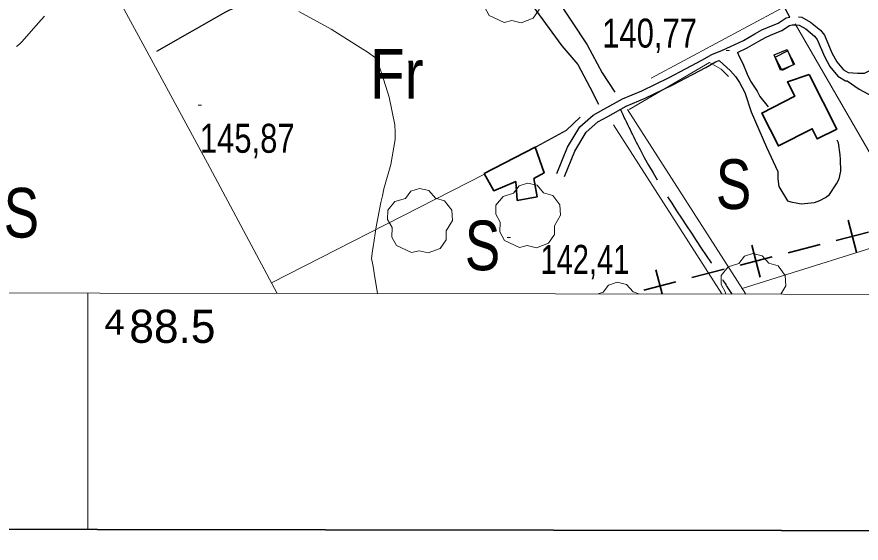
# Model space of a CAD drawing. Extents: x 487425 to 492029, y 4383576 to 4386788.
# Drawn here: x 488478.6 to 488733.5, y 4384052.3 to 4384211.2 of the extents above; entities that cross this region are included whole.
import ezdxf
from ezdxf.enums import TextEntityAlignment as Align

# ---------------------------------------------------------------- set-up
doc = ezdxf.new("R2010")
doc.units = 0
doc.header["$LTSCALE"] = 4
for name, pattern in [('DOTTED', [1.5, 0.3, -1.2]), ('LONG_DASHED', [7.5, 6, -1.5]), ('MEDIUM_DASHED', [4.5, 3, -1.5])]:
    doc.linetypes.add(name, pattern=pattern)
for name, color, linetype, lineweight in [('1', 7, 'Continuous', 13), ('2', 7, 'DOTTED', 13), ('21', 7, 'Continuous', 25), ('25', 7, 'LONG_DASHED', 25), ('29', 7, 'Continuous', 13), ('34', 7, 'Continuous', 35), ('38', 7, 'Continuous', 25), ('47', 7, 'Continuous', 35), ('51', 7, 'Continuous', 13), ('7', 7, 'Continuous', 13), ('9', 7, 'Continuous', 13)]:
    doc.layers.add(name, color=color, linetype=linetype, lineweight=lineweight)
doc.layers.add('31', color=7, linetype='Continuous')

msp = doc.modelspace()

# ---------------------------------------------------------------- linework, layer by layer
at = {"layer": '1'}
msp.add_line((488500, 4384127.81), (488500, 4384056.4), dxfattribs=at)
at = {"layer": '1', "lineweight": 35}
msp.add_lwpolyline([(487611.46, 4386512.7), (491328.86, 4386507.3), (491325.3, 4384052.3), (487607.9, 4384057.7)], close=True, dxfattribs=at)
at = {"layer": '1'}
msp.add_lwpolyline([(487681.9, 4386441.2), (491258.2, 4386436), (491255.4, 4384123.8), (487678, 4384129)], close=True, dxfattribs=at)
at = {"layer": '21'}
for points in [[(488711.11, 4384201.35), (488713.06, 4384196.72), (488709.16, 4384195.07), (488707.21, 4384199.7)], [(488711.26, 4384200.98), (488713.36, 4384196.94), (488709.61, 4384194.99), (488707.51, 4384199.03)]]:
    msp.add_lwpolyline(points, close=True, dxfattribs=at)
at = {"layer": '25'}
for points in [[(488583.87, 4384279.92), (488597.05, 4384265.37), (488612.43, 4384251.92), (488624.43, 4384238.2), (488638.49, 4384221.39), (488650.73, 4384202.79), (488655.29, 4384194.34), (488659.12, 4384188.52)], [(488605.64, 4384248.54), (488613.79, 4384239.82), (488631.78, 4384217.94), (488643.15, 4384202.43), (488647.89, 4384196.82), (488651.56, 4384189.95), (488654.21, 4384184.82)], [(488608.85, 4384245.11), (488571.63, 4384226.8), (488541.54, 4384212.66), (488518.5, 4384199.52)], [(488634.5, 4384171.61), (488644.51, 4384176.98), (488648.61, 4384180.91)]]:
    msp.add_lwpolyline(points, dxfattribs=at)
at = {"layer": '29'}
for points in [[(488625.73, 4384209.54), (488621.19, 4384211.66), (488619.78, 4384214.2), (488619.88, 4384217.18), (488618.51, 4384219.59), (488618.55, 4384222.34), (488620.71, 4384224.94), (488623.9, 4384225.94), (488625.55, 4384228.13), (488628.12, 4384228.96), (488630.98, 4384228.31), (488632.93, 4384226.04), (488635.74, 4384225.22), (488637.87, 4384222.37), (488638.11, 4384219.24), (488636.23, 4384216.09), (488636.23, 4384213.41), (488634.41, 4384210.8), (488630.79, 4384209.46), (488628.02, 4384210.09)], [(488630.36, 4384141.59), (488625.82, 4384143.71), (488624.41, 4384146.25), (488624.51, 4384149.23), (488623.14, 4384151.64), (488623.18, 4384154.39), (488625.34, 4384156.99), (488628.53, 4384157.99), (488630.18, 4384160.18), (488632.75, 4384161.01), (488635.61, 4384160.36), (488637.56, 4384158.09), (488640.37, 4384157.27), (488642.5, 4384154.42), (488642.74, 4384151.29), (488640.86, 4384148.14), (488640.86, 4384145.46), (488639.04, 4384142.85), (488635.42, 4384141.51), (488632.65, 4384142.14)], [(488597.71, 4384140.01), (488593.17, 4384142.13), (488591.76, 4384144.67), (488591.86, 4384147.65), (488590.49, 4384150.06), (488590.53, 4384152.81), (488592.69, 4384155.41), (488595.88, 4384156.41), (488597.53, 4384158.6), (488600.1, 4384159.43), (488602.96, 4384158.78), (488604.91, 4384156.51), (488607.72, 4384155.69), (488609.85, 4384152.84), (488610.09, 4384149.71), (488608.21, 4384146.56), (488608.21, 4384143.88), (488606.39, 4384141.27), (488602.77, 4384139.93), (488600, 4384140.56)]]:
    msp.add_lwpolyline(points, close=True, dxfattribs=at)
for points in [[(488692.52, 4384127.53), (488692.54, 4384127.97), (488691.17, 4384130.38), (488691.21, 4384133.13), (488693.37, 4384135.73), (488696.56, 4384136.73), (488698.21, 4384138.92), (488700.78, 4384139.75), (488703.64, 4384139.1), (488705.59, 4384136.83), (488708.4, 4384136.01), (488710.53, 4384133.16), (488710.77, 4384130.03), (488709.26, 4384127.5)], [(488654.07, 4384127.58), (488655.57, 4384128.05), (488657.22, 4384130.24), (488659.79, 4384131.07), (488662.65, 4384130.42), (488664.6, 4384128.15), (488666.31, 4384127.56)]]:
    msp.add_lwpolyline(points, dxfattribs=at)
at = {"layer": '34'}
for p, q in [((488729.57, 4384149.82), (488732.07, 4384140.14)), ((488735.66, 4384146.23), (488725.97, 4384143.73)), ((488700.52, 4384142.32), (488703.02, 4384132.64)), ((488721.13, 4384142.48), (488711.45, 4384139.98)), ((488706.61, 4384138.73), (488696.93, 4384136.23)), ((488671.47, 4384134.82), (488673.35, 4384127.55)), ((488692.09, 4384134.98), (488682.4, 4384132.48)), ((488677.56, 4384131.23), (488667.88, 4384128.73))]:
    msp.add_line(p, q, dxfattribs=at)
at = {"layer": '38'}
msp.add_line((488711.95, 4384211.17), (488671.49, 4384286.88), dxfattribs=at)
for points in [[(488714.57, 4384211.25), (488715.56, 4384211.12), (488718.15, 4384209.63), (488721.24, 4384207.17), (488722.38, 4384205.69), (488724.65, 4384200.32), (488726.1, 4384197.63), (488728.13, 4384195.25), (488729.55, 4384194.38), (488732.42, 4384194.2), (488734.46, 4384194.18), (488756.07, 4384204.64), (488786.29, 4384218.28)], [(488641.61, 4384163.96), (488644.78, 4384171.82), (488648.55, 4384177.97), (488652.54, 4384181.57), (488655.8, 4384183.34), (488661.47, 4384186.51), (488667.21, 4384188.92), (488675.5, 4384192.95), (488685.39, 4384198.16), (488688.42, 4384199.86), (488691.66, 4384201.17), (488694.07, 4384202.27), (488697.91, 4384204.09), (488701.37, 4384206.08), (488703.5, 4384207.27), (488705.18, 4384208), (488708.4, 4384209.3), (488710.83, 4384210.94), (488711.95, 4384211.17)], [(488696.14, 4384200.49), (488699.07, 4384201.88), (488702.6, 4384203.9), (488704.62, 4384205.02), (488706.15, 4384205.7), (488709.57, 4384207.08), (488711.82, 4384208.58), (488712.69, 4384208.76), (488713.59, 4384208.85), (488714.75, 4384208.7), (488716.74, 4384207.56), (488719.44, 4384205.41), (488720.2, 4384204.42), (488722.39, 4384199.24), (488724.03, 4384196.21), (488726.49, 4384193.32), (488728.77, 4384191.93), (488729.24, 4384191.9)], [(488696.14, 4384200.49), (488696.68, 4384199.23), (488697.71, 4384197.12), (488699.03, 4384193.96), (488700.08, 4384191.78), (488702.06, 4384188.78), (488702.91, 4384187.17), (488705.36, 4384184.07)], [(488643.93, 4384163.02), (488647.03, 4384170.69), (488650.49, 4384176.36), (488654, 4384179.51), (488657.01, 4384181.15), (488662.57, 4384184.26), (488668.24, 4384186.64), (488676.63, 4384190.72), (488686.58, 4384195.96), (488689.5, 4384197.6), (488690.59, 4384198.04)], [(488690.59, 4384198.04), (488694.01, 4384194.87), (488695.56, 4384193.2), (488696.74, 4384191.39), (488698.36, 4384188.37), (488700.32, 4384182.57), (488704.92, 4384171.87), (488708.29, 4384164.55), (488708.28, 4384163.72), (488708.34, 4384162.3), (488708.61, 4384160.04), (488711.27, 4384155.66), (488712.24, 4384155.35), (488714.33, 4384154.95), (488715.38, 4384154.79), (488719.44, 4384155.12), (488721.02, 4384155.78), (488722.68, 4384156.66), (488723.89, 4384157.62), (488726.03, 4384160.82), (488726.87, 4384162.31), (488727.35, 4384164.63), (488727.24, 4384168.16), (488727.1, 4384169.51), (488726.69, 4384173.19), (488726.69, 4384173.19), (488726.25, 4384174.02)]]:
    msp.add_lwpolyline(points, dxfattribs=at)
at = {"layer": '38', "linetype": 'MEDIUM_DASHED'}
msp.add_lwpolyline([(488729.24, 4384191.9), (488732.92, 4384189.43), (488738.14, 4384186.6), (488740.52, 4384184.99), (488742.85, 4384183.76), (488750.33, 4384183.9)], dxfattribs=at)
at = {"layer": '38', "linetype": 'LONG_DASHED'}
msp.add_spline([(488660.78, 4384183.26), (488666.73, 4384171.17), (488689.72, 4384134.68), (488694.44, 4384127.52)], degree=3, dxfattribs=at)
at = {"layer": '47'}
for points in [[(488717.78, 4384193.85), (488726.14, 4384177.33), (488720.25, 4384174.35), (488718.69, 4384177.42), (488708.5, 4384172.25), (488703.46, 4384182.16), (488713.42, 4384187.23), (488711.2, 4384191.58)], [(488619.68, 4384163.91), (488635.08, 4384171.91), (488637.77, 4384164.15), (488634.67, 4384162.39), (488635.66, 4384156.9), (488629.64, 4384155.77), (488629.18, 4384161.47), (488622.55, 4384158.7)]]:
    msp.add_lwpolyline(points, close=True, dxfattribs=at)
at = {"layer": '51'}
for p, q in [((488713.52, 4384209.13), (488750.16, 4384145.69)), ((488662.97, 4384183.22), (488698.64, 4384127.52)), ((488658.71, 4384178.62), (488691.43, 4384127.53)), ((488619.8, 4384163.71), (488555.44, 4384130.9))]:
    msp.add_line(p, q, dxfattribs=at)
for points in [[(488673.65, 4384284.75), (488709.24, 4384214.8), (488709.15, 4384213.6), (488670.05, 4384192.74)], [(488478.71, 4384272.75), (488517.77, 4384200.85), (488536.8, 4384165.68), (488557.13, 4384127.72)], [(488693.46, 4384193.23), (488691.24, 4384195.43), (488687.73, 4384197.42), (488663.41, 4384183.22)], [(488697.57, 4384129.19), (488750.16, 4384145.69), (488926.57, 4384194.85)]]:
    msp.add_lwpolyline(points, dxfattribs=at)
at = {"layer": '7'}
for p, q in [((488692.75, 4384201.03), (488693.75, 4384201.03)), ((488533.29, 4384184.54), (488534.29, 4384184.54)), ((488626.62, 4384144.62), (488627.62, 4384144.62))]:
    msp.add_line(p, q, dxfattribs=at)
at = {"layer": '9'}
for points in [[(488563.66, 4384212.87), (488573.43, 4384207.47), (488581.43, 4384202.5), (488583.01, 4384201.49), (488584.32, 4384200.64), (488586.79, 4384198.87), (488587.85, 4384196.6), (488588.28, 4384195.43), (488588.77, 4384194.02), (488591.01, 4384186.98), (488592.68, 4384178.64), (488592.8, 4384176.41), (488592.77, 4384174.22), (488591.46, 4384166.63), (488589.4, 4384159.26), (488588.91, 4384157.22), (488588.44, 4384155.17), (488587.04, 4384147.76), (488586.1, 4384141.78), (488585.94, 4384140.64), (488585.81, 4384139.71), (488585.67, 4384138.22), (488586.05, 4384136.37), (488586.24, 4384135.22), (488586.48, 4384133.79), (488587.46, 4384127.68)], [(488478.48, 4384202.24), (488479.31, 4384203.01), (488480.11, 4384203.8), (488482.83, 4384206.85), (488485.88, 4384210.33), (488486.89, 4384211.39)]]:
    msp.add_lwpolyline(points, dxfattribs=at)

# ---------------------------------------------------------------- texts
at = {"layer": '2', "width": 1.1}
msp.add_text('4', height=7.5, rotation=359.917, dxfattribs=at).set_placement((488504.99, 4384115.3))
at = {"layer": '2'}
msp.add_text('88.5', height=10, rotation=359.917, dxfattribs=at).set_placement((488512.49, 4384112.79))
at = {"layer": '31'}
for s, width, p in [('Fr', 0.85, (488593.28, 4384186.48)), ('S', 0.8, (488694.96, 4384153.2)), ('S', 0.8, (488479.91, 4384144.57)), ('S', 0.8, (488619.16, 4384134.7))]:
    msp.add_text(s, height=15, dxfattribs=dict(at, width=width)).set_placement(p, align=Align.CENTER)
at = {"layer": '7'}
for s, width, p in [('140,77', 0.8, (488655.28, 4384201.93)), ('145,87', 0.8, (488533.79, 4384170.17)), ('142,41', 0.75, (488636.64, 4384133.61))]:
    msp.add_text(s, height=8.75, dxfattribs=dict(at, width=width)).set_placement(p)

doc.saveas('drawing.dxf')
